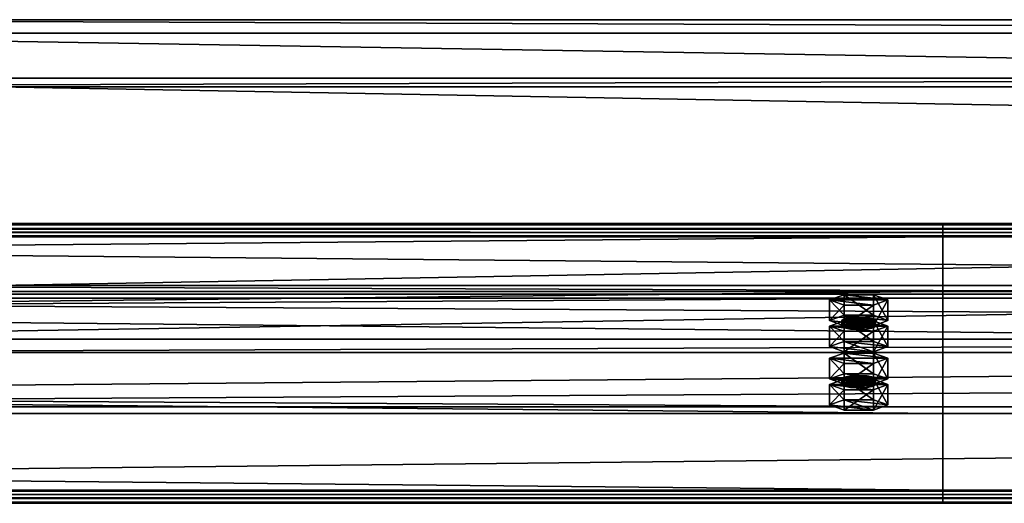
# Model space of a CAD drawing. Header units: millimetres. Extents: x -333 to 67333, y -930 to 39730.
# Tile 778 of 1056: x 11371 to 11722, y 24963 to 25135. Entities that reach past the tile are written whole.
import ezdxf

# ---------------------------------------------------------------- set-up
doc = ezdxf.new("R2010")
doc.units = ezdxf.units.MM
for name, color, linetype in [('13', 7, 'Continuous'), ('5', 7, 'Continuous'), ('95', 7, 'Continuous')]:
    doc.layers.add(name, color=color, linetype=linetype)

msp = doc.modelspace()

# ---------------------------------------------------------------- meshes
at = {"layer": '13', "color": 30}
mesh = msp.add_polyface(dxfattribs=at)
corners = [(4899.99, 24965.81, 6372.77), (4899.99, 25038.2, 6357.38), (11699.99, 25038.2, 6357.38), (11699.99, 24965.81, 6372.77), (4899.99, 24997.03, 6163.71), (11699.99, 24997.03, 6163.71), (4899.99, 25057.68, 6150.82), (11699.99, 25057.68, 6150.82), (4899.99, 25060.38, 6163.54), (11699.99, 25060.38, 6163.54), (4899.99, 25062.33, 6163.12), (11699.99, 25062.33, 6163.12), (4899.99, 25059.22, 6148.45), (11699.99, 25059.22, 6148.45), (4899.99, 24994.66, 6162.17), (11699.99, 24994.66, 6162.17), (4899.99, 25035.82, 6355.84), (11699.99, 25035.82, 6355.84), (4899.99, 24967.35, 6370.4), (11699.99, 24967.35, 6370.4), (4899.99, 24964.65, 6357.68), (11699.99, 24964.65, 6357.68), (4899.99, 24962.69, 6358.1), (11699.99, 24962.69, 6358.1)]
mesh.append_faces([[corners[k] for k in face] for face in [(0, 2, 3, 3), (1, 5, 2, 2), (4, 7, 5, 5), (6, 9, 7, 7), (8, 11, 9, 9), (10, 13, 11, 11), (12, 15, 13, 13), (14, 17, 15, 15), (16, 19, 17, 17), (18, 21, 19, 19), (20, 23, 21, 21), (22, 3, 23, 23), (20, 0, 22, 22), (8, 12, 10, 10), (11, 7, 9, 9)]], dxfattribs={"vtx0": -1, "color": 30})
mesh.append_faces([[corners[k] for k in face] for face in [(0, 16, 1, 1), (16, 0, 18, 18), (18, 0, 20, 20), (12, 6, 14, 14), (14, 1, 16, 16), (3, 19, 23, 23), (19, 2, 17, 17), (17, 2, 15, 15), (15, 5, 13, 13)]], dxfattribs={"vtx0": -1, "vtx1": -1, "color": 30})
mesh.append_faces([[corners[k] for k in face] for face in [(12, 8, 6, 6), (14, 6, 4, 4), (14, 4, 1, 1), (7, 11, 13, 13), (19, 3, 2, 2), (15, 2, 5, 5), (13, 5, 7, 7)]], dxfattribs={"vtx0": -1, "vtx2": -1, "vtx3": -1, "color": 30})
mesh.append_faces([[corners[k] for k in face] for face in [(21, 23, 19, 19)]], dxfattribs={"vtx1": -1, "color": 30})
mesh.append_faces([[corners[k] for k in face] for face in [(0, 1, 2, 2), (1, 4, 5, 5), (4, 6, 7, 7), (6, 8, 9, 9), (8, 10, 11, 11), (10, 12, 13, 13), (12, 14, 15, 15), (14, 16, 17, 17), (16, 18, 19, 19), (18, 20, 21, 21), (20, 22, 23, 23), (22, 0, 3, 3)]], dxfattribs={"vtx2": -1, "vtx3": -1, "color": 30})
mesh = msp.add_polyface(dxfattribs=at)
corners = [(10499.99, 24965.81, 6372.77), (10499.99, 25038.2, 6357.38), (17299.99, 25038.2, 6357.38), (17299.99, 24965.81, 6372.77), (10499.99, 24997.03, 6163.71), (17299.99, 24997.03, 6163.71), (10499.99, 25057.68, 6150.82), (17299.99, 25057.68, 6150.82), (10499.99, 25060.38, 6163.54), (17299.99, 25060.38, 6163.54), (10499.99, 25062.33, 6163.12), (17299.99, 25062.33, 6163.12), (10499.99, 25059.22, 6148.45), (17299.99, 25059.22, 6148.45), (10499.99, 24994.66, 6162.17), (17299.99, 24994.66, 6162.17), (10499.99, 25035.82, 6355.84), (17299.99, 25035.82, 6355.84), (10499.99, 24967.35, 6370.4), (17299.99, 24967.35, 6370.4), (10499.99, 24964.65, 6357.68), (17299.99, 24964.65, 6357.68), (10499.99, 24962.69, 6358.1), (17299.99, 24962.69, 6358.1)]
mesh.append_faces([[corners[k] for k in face] for face in [(0, 2, 3, 3), (1, 5, 2, 2), (4, 7, 5, 5), (6, 9, 7, 7), (8, 11, 9, 9), (10, 13, 11, 11), (12, 15, 13, 13), (14, 17, 15, 15), (16, 19, 17, 17), (18, 21, 19, 19), (20, 23, 21, 21), (22, 3, 23, 23), (20, 0, 22, 22), (8, 12, 10, 10), (11, 7, 9, 9)]], dxfattribs={"vtx0": -1, "color": 30})
mesh.append_faces([[corners[k] for k in face] for face in [(0, 16, 1, 1), (16, 0, 18, 18), (18, 0, 20, 20), (12, 6, 14, 14), (14, 1, 16, 16), (3, 19, 23, 23), (19, 2, 17, 17), (17, 2, 15, 15), (15, 5, 13, 13)]], dxfattribs={"vtx0": -1, "vtx1": -1, "color": 30})
mesh.append_faces([[corners[k] for k in face] for face in [(12, 8, 6, 6), (14, 6, 4, 4), (14, 4, 1, 1), (7, 11, 13, 13), (19, 3, 2, 2), (15, 2, 5, 5), (13, 5, 7, 7)]], dxfattribs={"vtx0": -1, "vtx2": -1, "vtx3": -1, "color": 30})
mesh.append_faces([[corners[k] for k in face] for face in [(21, 23, 19, 19)]], dxfattribs={"vtx1": -1, "color": 30})
mesh.append_faces([[corners[k] for k in face] for face in [(0, 1, 2, 2), (1, 4, 5, 5), (4, 6, 7, 7), (6, 8, 9, 9), (8, 10, 11, 11), (10, 12, 13, 13), (12, 14, 15, 15), (14, 16, 17, 17), (16, 18, 19, 19), (18, 20, 21, 21), (20, 22, 23, 23), (22, 0, 3, 3)]], dxfattribs={"vtx2": -1, "vtx3": -1, "color": 30})
at = {"layer": '5', "color": 131}
mesh = msp.add_polyface(dxfattribs=at)
corners = [(16609.96, 25111.13, 6008.63), (16609.96, 25021.14, 6027.75), (11189.95, 25021.14, 6027.75), (11189.95, 25111.13, 6008.63), (16609.96, 25040.26, 6117.74), (11189.95, 25040.26, 6117.74), (16609.96, 25130.25, 6098.62), (11189.95, 25130.25, 6098.62), (16609.96, 25114.21, 6003.88), (16609.96, 25135, 6101.7), (11189.95, 25135, 6101.7), (11189.95, 25114.21, 6003.88), (16609.96, 25037.18, 6122.49), (11189.95, 25037.18, 6122.49), (16609.96, 25016.39, 6024.67), (11189.95, 25016.39, 6024.67)]
mesh.append_faces([[corners[k] for k in face] for face in [(0, 2, 3, 3), (1, 5, 2, 2), (4, 7, 5, 5), (6, 3, 7, 7), (8, 10, 11, 11), (9, 13, 10, 10), (12, 15, 13, 13), (14, 11, 15, 15)]], dxfattribs={"vtx0": -1, "color": 131})
mesh.append_faces([[corners[k] for k in face] for face in [(8, 6, 9, 9), (6, 8, 0, 0), (12, 4, 14, 14), (4, 9, 6, 6), (11, 3, 15, 15), (3, 10, 7, 7), (7, 10, 5, 5), (15, 2, 13, 13), (2, 15, 3, 3), (13, 5, 10, 10)]], dxfattribs={"vtx0": -1, "vtx1": -1, "color": 131})
mesh.append_faces([[corners[k] for k in face] for face in [(0, 8, 14, 14), (4, 12, 9, 9), (14, 4, 1, 1), (14, 1, 0, 0), (3, 11, 10, 10), (13, 2, 5, 5)]], dxfattribs={"vtx0": -1, "vtx2": -1, "vtx3": -1, "color": 131})
mesh.append_faces([[corners[k] for k in face] for face in [(0, 1, 2, 2), (1, 4, 5, 5), (4, 6, 7, 7), (6, 0, 3, 3), (8, 9, 10, 10), (9, 12, 13, 13), (12, 14, 15, 15), (14, 8, 11, 11)]], dxfattribs={"vtx2": -1, "vtx3": -1, "color": 131})
at = {"layer": '95', "color": 20}
mesh = msp.add_polyface(dxfattribs=at)
corners = [(11675.99, 25027.8, 6308.48), (11675.19, 25027.18, 6305.54), (11675.19, 25025.22, 6305.96), (11675.99, 25025.84, 6308.89), (11672.99, 25026.72, 6303.39), (11672.99, 25024.76, 6303.81), (11669.99, 25026.55, 6302.61), (11669.99, 25024.6, 6303.02), (11666.99, 25026.72, 6303.39), (11666.99, 25024.76, 6303.81), (11664.79, 25027.18, 6305.54), (11664.79, 25025.22, 6305.96), (11663.99, 25027.8, 6308.48), (11663.99, 25025.84, 6308.89), (11664.79, 25028.42, 6311.41), (11664.79, 25026.47, 6311.83), (11666.99, 25028.88, 6313.56), (11666.99, 25026.92, 6313.98), (11669.99, 25029.05, 6314.35), (11669.99, 25027.09, 6314.76), (11672.99, 25028.88, 6313.56), (11672.99, 25026.92, 6313.98), (11675.19, 25028.42, 6311.41), (11675.19, 25026.47, 6311.83), (11680.38, 25025.84, 6308.89), (11675.19, 25023.97, 6300.09), (11675.19, 25016.64, 6301.65), (11680.38, 25018.51, 6310.45), (11664.79, 25023.97, 6300.09), (11664.79, 25016.64, 6301.65), (11659.6, 25025.84, 6308.89), (11659.6, 25018.51, 6310.45), (11664.79, 25027.72, 6317.7), (11664.79, 25020.38, 6319.26), (11675.19, 25027.72, 6317.7), (11675.19, 25020.38, 6319.26), (11680.38, 25035.14, 6306.92), (11675.19, 25033.27, 6298.11), (11675.19, 25025.93, 6299.67), (11680.38, 25027.8, 6308.48), (11664.79, 25033.27, 6298.11), (11664.79, 25025.93, 6299.67), (11659.6, 25035.14, 6306.92), (11659.6, 25027.8, 6308.48), (11664.79, 25037.01, 6315.72), (11664.79, 25029.67, 6317.28), (11675.19, 25037.01, 6315.72), (11675.19, 25029.67, 6317.28), (11675.99, 25007.01, 6210.66), (11675.19, 25006.39, 6207.73), (11675.19, 25004.43, 6208.14), (11675.99, 25005.05, 6211.08), (11672.99, 25005.93, 6205.58), (11672.99, 25003.97, 6206), (11669.99, 25005.76, 6204.79), (11669.99, 25003.81, 6205.21), (11666.99, 25005.93, 6205.58), (11666.99, 25003.97, 6206), (11664.79, 25006.39, 6207.73), (11664.79, 25004.43, 6208.14), (11663.99, 25007.01, 6210.66), (11663.99, 25005.05, 6211.08), (11664.79, 25007.63, 6213.6), (11664.79, 25005.68, 6214.01), (11666.99, 25008.09, 6215.75), (11666.99, 25006.13, 6216.16), (11669.99, 25008.26, 6216.53), (11669.99, 25006.3, 6216.95), (11672.99, 25008.09, 6215.75), (11672.99, 25006.13, 6216.16), (11675.19, 25007.63, 6213.6), (11675.19, 25005.68, 6214.01), (11680.38, 25005.05, 6211.08), (11675.19, 25003.18, 6202.27), (11675.19, 24995.85, 6203.83), (11680.38, 24997.72, 6212.64), (11664.79, 25003.18, 6202.27), (11664.79, 24995.85, 6203.83), (11659.6, 25005.05, 6211.08), (11659.6, 24997.72, 6212.64), (11664.79, 25006.92, 6219.88), (11664.79, 24999.59, 6221.44), (11675.19, 25006.92, 6219.88), (11675.19, 24999.59, 6221.44), (11680.38, 25014.35, 6209.1), (11675.19, 25012.47, 6200.3), (11675.19, 25005.14, 6201.86), (11680.38, 25007.01, 6210.66), (11664.79, 25012.47, 6200.3), (11664.79, 25005.14, 6201.86), (11659.6, 25014.35, 6209.1), (11659.6, 25007.01, 6210.66), (11664.79, 25016.22, 6217.91), (11664.79, 25008.88, 6219.47), (11675.19, 25016.22, 6217.91), (11675.19, 25008.88, 6219.47)]
mesh.append_faces([[corners[k] for k in face] for face in [(0, 2, 3, 3), (1, 5, 2, 2), (4, 7, 5, 5), (6, 9, 7, 7), (8, 11, 9, 9), (10, 13, 11, 11), (12, 15, 13, 13), (14, 17, 15, 15), (16, 19, 17, 17), (18, 21, 19, 19), (20, 23, 21, 21), (22, 3, 23, 23), (4, 8, 6, 6), (18, 22, 20, 20), (23, 19, 21, 21), (11, 7, 9, 9), (24, 26, 27, 27), (25, 29, 26, 26), (28, 31, 29, 29), (30, 33, 31, 31), (32, 35, 33, 33), (34, 27, 35, 35), (25, 30, 28, 28), (32, 24, 34, 34), (27, 33, 35, 35), (31, 26, 29, 29), (36, 38, 39, 39), (37, 41, 38, 38), (40, 43, 41, 41), (42, 45, 43, 43), (44, 47, 45, 45), (46, 39, 47, 47), (37, 42, 40, 40), (44, 36, 46, 46), (39, 45, 47, 47), (43, 38, 41, 41), (48, 50, 51, 51), (49, 53, 50, 50), (52, 55, 53, 53), (54, 57, 55, 55), (56, 59, 57, 57), (58, 61, 59, 59), (60, 63, 61, 61), (62, 65, 63, 63), (64, 67, 65, 65), (66, 69, 67, 67), (68, 71, 69, 69), (70, 51, 71, 71), (52, 56, 54, 54), (64, 68, 66, 66), (71, 67, 69, 69), (59, 55, 57, 57), (72, 74, 75, 75), (73, 77, 74, 74), (76, 79, 77, 77), (78, 81, 79, 79), (80, 83, 81, 81), (82, 75, 83, 83), (73, 78, 76, 76), (80, 72, 82, 82), (75, 81, 83, 83), (79, 74, 77, 77), (84, 86, 87, 87), (85, 89, 86, 86), (88, 91, 89, 89), (90, 93, 91, 91), (92, 95, 93, 93), (94, 87, 95, 95), (85, 90, 88, 88), (92, 84, 94, 94), (87, 93, 95, 95), (91, 86, 89, 89)]], dxfattribs={"vtx0": -1, "color": 20})
mesh.append_faces([[corners[k] for k in face] for face in [(8, 4, 10, 10), (10, 1, 12, 12), (12, 1, 14, 14), (14, 0, 16, 16), (16, 22, 18, 18), (19, 23, 17, 17), (17, 3, 15, 15), (15, 2, 13, 13), (13, 5, 11, 11), (30, 24, 32, 32), (33, 26, 31, 31), (42, 36, 44, 44), (45, 38, 43, 43), (56, 52, 58, 58), (58, 52, 60, 60), (60, 49, 62, 62), (62, 48, 64, 64), (67, 71, 65, 65), (65, 51, 63, 63), (63, 50, 61, 61), (61, 53, 59, 59), (78, 72, 80, 80), (81, 74, 79, 79), (90, 84, 92, 92), (93, 87, 91, 91)]], dxfattribs={"vtx0": -1, "vtx1": -1, "color": 20})
mesh.append_faces([[corners[k] for k in face] for face in [(10, 4, 1, 1), (14, 1, 0, 0), (16, 0, 22, 22), (17, 23, 3, 3), (15, 3, 2, 2), (13, 2, 5, 5), (11, 5, 7, 7), (30, 25, 24, 24), (33, 27, 26, 26), (42, 37, 36, 36), (45, 39, 38, 38), (60, 52, 49, 49), (62, 49, 48, 48), (64, 48, 70, 70), (64, 70, 68, 68), (65, 71, 51, 51), (63, 51, 50, 50), (61, 50, 53, 53), (59, 53, 55, 55), (78, 73, 72, 72), (81, 75, 74, 74), (90, 85, 84, 84), (91, 87, 86, 86)]], dxfattribs={"vtx0": -1, "vtx2": -1, "vtx3": -1, "color": 20})
mesh.append_faces([[corners[k] for k in face] for face in [(0, 1, 2, 2), (1, 4, 5, 5), (4, 6, 7, 7), (6, 8, 9, 9), (8, 10, 11, 11), (10, 12, 13, 13), (12, 14, 15, 15), (14, 16, 17, 17), (16, 18, 19, 19), (18, 20, 21, 21), (20, 22, 23, 23), (22, 0, 3, 3), (24, 25, 26, 26), (25, 28, 29, 29), (28, 30, 31, 31), (30, 32, 33, 33), (32, 34, 35, 35), (34, 24, 27, 27), (36, 37, 38, 38), (37, 40, 41, 41), (40, 42, 43, 43), (42, 44, 45, 45), (44, 46, 47, 47), (46, 36, 39, 39), (48, 49, 50, 50), (49, 52, 53, 53), (52, 54, 55, 55), (54, 56, 57, 57), (56, 58, 59, 59), (58, 60, 61, 61), (60, 62, 63, 63), (62, 64, 65, 65), (64, 66, 67, 67), (66, 68, 69, 69), (68, 70, 71, 71), (70, 48, 51, 51), (72, 73, 74, 74), (73, 76, 77, 77), (76, 78, 79, 79), (78, 80, 81, 81), (80, 82, 83, 83), (82, 72, 75, 75), (84, 85, 86, 86), (85, 88, 89, 89), (88, 90, 91, 91), (90, 92, 93, 93), (92, 94, 95, 95), (94, 84, 87, 87)]], dxfattribs={"vtx2": -1, "vtx3": -1, "color": 20})

doc.saveas('drawing.dxf')
